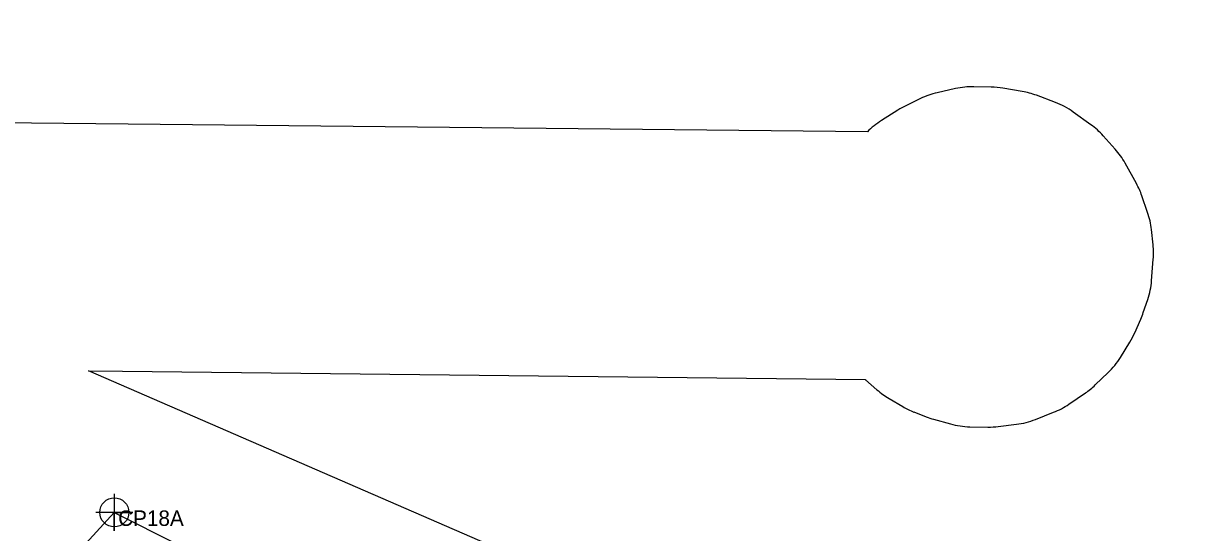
# Model space of a CAD drawing. Extents: x 1253697 to 1278588, y 912189 to 981699.
# Drawn here: x 1258689 to 1259443, y 915036 to 915365 of the extents above; entities that cross this region are included whole.
import ezdxf

# ---------------------------------------------------------------- set-up
doc = ezdxf.new("R2010")
doc.units = 0
for name, color, linetype in [('Default', 7, 'Continuous'), ('Exist Environmental Wetland Boundary', 7, 'Continuous'), ('Exist Environmental Wetland Boundary Cogo Comment', 7, 'Continuous'), ('Exist Environmental Wetland Boundary Cogo Point CELL', 7, 'Continuous')]:
    doc.layers.add(name, color=color, linetype=linetype)

msp = doc.modelspace()

# ---------------------------------------------------------------- linework, layer by layer
at = {"layer": 'Default'}
for p, q in [((1259291.16, 915322.81), (1259279.27, 915320.15)), ((1259291.16, 915322.81), (1259279.27, 915320.15)), ((1259291.16, 915322.81), (1259279.27, 915320.15)), ((1259291.16, 915322.81), (1259279.27, 915320.15)), ((1259314.07, 915323.84), (1259302.89, 915324.02)), ((1259314.07, 915323.84), (1259302.89, 915324.02)), ((1259314.07, 915323.84), (1259302.89, 915324.02)), ((1259314.07, 915323.84), (1259302.89, 915324.02)), ((1259334.16, 915320.99), (1259321.73, 915323.13)), ((1259334.16, 915320.99), (1259321.73, 915323.13)), ((1259334.16, 915320.99), (1259321.73, 915323.13)), ((1259334.16, 915320.99), (1259321.73, 915323.13)), ((1259268.49, 915316.4), (1259258.91, 915311.78)), ((1259268.49, 915316.4), (1259258.91, 915311.78)), ((1259268.49, 915316.4), (1259258.91, 915311.78)), ((1259268.49, 915316.4), (1259258.91, 915311.78)), ((1259355.6, 915313.88), (1259343.35, 915318.5)), ((1259355.6, 915313.88), (1259343.35, 915318.5)), ((1259355.6, 915313.88), (1259343.35, 915318.5)), ((1259355.6, 915313.88), (1259343.35, 915318.5)), ((1259253.84, 915308.97), (1259243.19, 915302.22)), ((1259253.84, 915308.97), (1259243.19, 915302.22)), ((1259253.84, 915308.97), (1259243.19, 915302.22)), ((1259253.84, 915308.97), (1259243.19, 915302.22)), ((1259378.52, 915299.51), (1259367.15, 915307.69)), ((1259378.52, 915299.51), (1259367.15, 915307.69)), ((1259378.52, 915299.51), (1259367.15, 915307.69)), ((1259378.52, 915299.51), (1259367.15, 915307.69)), ((1259394.21, 915283.75), (1259386.58, 915292.27)), ((1259394.21, 915283.75), (1259386.58, 915292.27)), ((1259394.21, 915283.75), (1259386.58, 915292.27)), ((1259394.21, 915283.75), (1259386.58, 915292.27)), ((1259407.98, 915261.47), (1259400.7, 915274.62)), ((1259407.98, 915261.47), (1259400.7, 915274.62)), ((1259407.98, 915261.47), (1259400.7, 915274.62)), ((1259407.98, 915261.47), (1259400.7, 915274.62)), ((1259415.25, 915242.68), (1259411.52, 915253.51)), ((1259415.25, 915242.68), (1259411.52, 915253.51)), ((1259415.25, 915242.68), (1259411.52, 915253.51)), ((1259415.25, 915242.68), (1259411.52, 915253.51)), ((1259418.75, 915221.78), (1259417.68, 915231.73)), ((1259418.75, 915221.78), (1259417.68, 915231.73)), ((1259418.75, 915221.78), (1259417.68, 915231.73)), ((1259418.75, 915221.78), (1259417.68, 915231.73)), ((1259417.8, 915198.66), (1259418.88, 915212.58)), ((1259417.8, 915198.66), (1259418.88, 915212.58)), ((1259417.8, 915198.66), (1259418.88, 915212.58)), ((1259417.8, 915198.66), (1259418.88, 915212.58)), ((1259412.46, 915178.05), (1259415.33, 915186.56)), ((1259412.46, 915178.05), (1259415.33, 915186.56)), ((1259412.46, 915178.05), (1259415.33, 915186.56)), ((1259412.46, 915178.05), (1259415.33, 915186.56)), ((1259406.94, 915165.01), (1259410.85, 915173.89)), ((1259406.94, 915165.01), (1259410.85, 915173.89)), ((1259406.94, 915165.01), (1259410.85, 915173.89)), ((1259406.94, 915165.01), (1259410.85, 915173.89)), ((1259397.67, 915149.09), (1259403.71, 915158.86)), ((1259397.67, 915149.09), (1259403.71, 915158.86)), ((1259397.67, 915149.09), (1259403.71, 915158.86)), ((1259397.67, 915149.09), (1259403.71, 915158.86)), ((1259381.38, 915131.27), (1259389.73, 915139.26)), ((1259381.38, 915131.27), (1259389.73, 915139.26)), ((1259381.38, 915131.27), (1259389.73, 915139.26)), ((1259381.38, 915131.27), (1259389.73, 915139.26)), ((1259232.97, 915134.67), (1259240.28, 915128.18)), ((1259232.97, 915134.67), (1259240.28, 915128.18)), ((1259232.97, 915134.67), (1259240.28, 915128.18)), ((1259232.97, 915134.67), (1259240.28, 915128.18)), ((1259364.36, 915118.81), (1259375.01, 915126.1)), ((1259364.36, 915118.81), (1259375.01, 915126.1)), ((1259364.36, 915118.81), (1259375.01, 915126.1)), ((1259364.36, 915118.81), (1259375.01, 915126.1)), ((1259248.21, 915122.41), (1259257.04, 915117.23)), ((1259248.21, 915122.41), (1259257.04, 915117.23)), ((1259248.21, 915122.41), (1259257.04, 915117.23)), ((1259248.21, 915122.41), (1259257.04, 915117.23)), ((1259264.17, 915113.78), (1259272.16, 915110.66)), ((1259264.17, 915113.78), (1259272.16, 915110.66)), ((1259264.17, 915113.78), (1259272.16, 915110.66)), ((1259264.17, 915113.78), (1259272.16, 915110.66)), ((1259276.9, 915109.08), (1259287.73, 915106.06)), ((1259276.9, 915109.08), (1259287.73, 915106.06)), ((1259276.9, 915109.08), (1259287.73, 915106.06)), ((1259276.9, 915109.08), (1259287.73, 915106.06)), ((1259342.75, 915108.95), (1259354.47, 915113.57)), ((1259342.75, 915108.95), (1259354.47, 915113.57)), ((1259342.75, 915108.95), (1259354.47, 915113.57)), ((1259342.75, 915108.95), (1259354.47, 915113.57)), ((1259300.39, 915104.23), (1259311.93, 915104.05)), ((1259300.39, 915104.23), (1259311.93, 915104.05)), ((1259300.39, 915104.23), (1259311.93, 915104.05)), ((1259300.39, 915104.23), (1259311.93, 915104.05)), ((1259318.72, 915104.41), (1259330.44, 915105.83)), ((1259318.72, 915104.41), (1259330.44, 915105.83)), ((1259318.72, 915104.41), (1259330.44, 915105.83)), ((1259318.72, 915104.41), (1259330.44, 915105.83))]:
    msp.add_line(p, q, dxfattribs=at)
for points in [[(1259234.09, 915294.83), (1258631.27, 915301.22), (1258570.76, 915304.09), (1258538.16, 915307.43), (1258467.55, 915319.17), (1258442.19, 915324.8), (1258402.12, 915335.96), (1258376.67, 915344.45), (1258353.9, 915352.45), (1258341.31, 915357.11), (1258323.93, 915364.17), (1258322.22, 915365.02)], [(1259234.09, 915294.83), (1258631.27, 915301.22), (1258570.76, 915304.09), (1258538.16, 915307.43), (1258467.55, 915319.17), (1258442.19, 915324.8), (1258402.12, 915335.96), (1258376.67, 915344.45), (1258353.9, 915352.45), (1258341.31, 915357.11), (1258323.93, 915364.17), (1258322.22, 915365.02)], [(1259234.09, 915294.83), (1258631.27, 915301.22), (1258570.76, 915304.09), (1258538.16, 915307.43), (1258467.55, 915319.17), (1258442.19, 915324.8), (1258402.12, 915335.96), (1258376.67, 915344.45), (1258353.9, 915352.45), (1258341.31, 915357.11), (1258323.93, 915364.17), (1258322.22, 915365.02)], [(1259234.09, 915294.83), (1258631.27, 915301.22), (1258570.76, 915304.09), (1258538.16, 915307.43), (1258467.55, 915319.17), (1258442.19, 915324.8), (1258402.12, 915335.96), (1258376.67, 915344.45), (1258353.9, 915352.45), (1258341.31, 915357.11), (1258323.93, 915364.17), (1258322.22, 915365.02)], [(1259882.27, 914640.07), (1258730.68, 915140.33), (1258752.58, 915140.13), (1259232.78, 915134.84)], [(1259882.27, 914640.07), (1258730.68, 915140.33), (1258752.58, 915140.13), (1259232.78, 915134.84)], [(1259882.27, 914640.07), (1258730.68, 915140.33), (1258752.58, 915140.13), (1259232.78, 915134.84)], [(1259882.27, 914640.07), (1258730.68, 915140.33), (1258752.58, 915140.13), (1259232.78, 915134.84)]]:
    msp.add_lwpolyline(points, dxfattribs=at)
for centre, start, end in [((1259290.2, 915271.36), 102.62633, 115.7228), ((1259290.2, 915271.36), 102.62633, 115.7228), ((1259290.2, 915271.36), 102.62633, 115.7228), ((1259290.2, 915271.36), 102.62633, 115.7228), ((1259302.09, 915274.02), 89.0901, 102.62633), ((1259302.09, 915274.02), 89.0901, 102.62633), ((1259302.09, 915274.02), 89.0901, 102.62633), ((1259302.09, 915274.02), 89.0901, 102.62633), ((1259313.28, 915273.85), 80.26695, 89.0901), ((1259313.28, 915273.85), 80.26695, 89.0901), ((1259313.28, 915273.85), 80.26695, 89.0901), ((1259313.28, 915273.85), 80.26695, 89.0901), ((1259325.71, 915271.71), 69.34217, 80.26695), ((1259325.71, 915271.71), 69.34217, 80.26695), ((1259325.71, 915271.71), 69.34217, 80.26695), ((1259325.71, 915271.71), 69.34217, 80.26695), ((1259280.61, 915266.74), 115.7228, 122.36229), ((1259280.61, 915266.74), 115.7228, 122.36229), ((1259280.61, 915266.74), 115.7228, 122.36229), ((1259280.61, 915266.74), 115.7228, 122.36229), ((1259337.96, 915267.09), 54.27774, 69.34217), ((1259337.96, 915267.09), 54.27774, 69.34217), ((1259337.96, 915267.09), 54.27774, 69.34217), ((1259337.96, 915267.09), 54.27774, 69.34217), ((1259269.95, 915259.99), 122.36229, 135.82801), ((1259269.95, 915259.99), 122.36229, 135.82801), ((1259269.95, 915259.99), 122.36229, 135.82801), ((1259269.95, 915259.99), 122.36229, 135.82801), ((1259349.32, 915258.92), 41.83872, 54.27774), ((1259349.32, 915258.92), 41.83872, 54.27774), ((1259349.32, 915258.92), 41.83872, 54.27774), ((1259349.32, 915258.92), 41.83872, 54.27774), ((1259356.96, 915250.39), 28.9749, 41.83872), ((1259356.96, 915250.39), 28.9749, 41.83872), ((1259356.96, 915250.39), 28.9749, 41.83872), ((1259356.96, 915250.39), 28.9749, 41.83872), ((1259364.24, 915237.25), 18.98655, 28.9749), ((1259364.24, 915237.25), 18.98655, 28.9749), ((1259364.24, 915237.25), 18.98655, 28.9749), ((1259364.24, 915237.25), 18.98655, 28.9749), ((1259367.97, 915226.41), 6.11202, 18.98655), ((1259367.97, 915226.41), 6.11202, 18.98655), ((1259367.97, 915226.41), 6.11202, 18.98655), ((1259367.97, 915226.41), 6.11202, 18.98655), ((1259369.03, 915216.46), 355.55441, 6.11202), ((1259369.03, 915216.46), 355.55441, 6.11202), ((1259369.03, 915216.46), 355.55441, 6.11202), ((1259369.03, 915216.46), 355.55441, 6.11202), ((1259367.95, 915202.54), 341.36616, 355.55441), ((1259367.95, 915202.54), 341.36616, 355.55441), ((1259367.95, 915202.54), 341.36616, 355.55441), ((1259367.95, 915202.54), 341.36616, 355.55441), ((1259365.08, 915194.02), 336.26261, 341.36616), ((1259365.08, 915194.02), 336.26261, 341.36616), ((1259365.08, 915194.02), 336.26261, 341.36616), ((1259365.08, 915194.02), 336.26261, 341.36616), ((1259361.17, 915185.14), 328.29109, 336.26261), ((1259361.17, 915185.14), 328.29109, 336.26261), ((1259361.17, 915185.14), 328.29109, 336.26261), ((1259361.17, 915185.14), 328.29109, 336.26261), ((1259355.14, 915175.37), 313.77105, 328.29109), ((1259355.14, 915175.37), 313.77105, 328.29109), ((1259355.14, 915175.37), 313.77105, 328.29109), ((1259355.14, 915175.37), 313.77105, 328.29109), ((1259266.2, 915172.04), 228.0596, 228.35015), ((1259266.2, 915172.04), 228.0596, 228.35015), ((1259266.2, 915172.04), 228.0596, 228.35015), ((1259266.2, 915172.04), 228.0596, 228.35015), ((1259346.79, 915167.37), 304.3614, 313.77105), ((1259346.79, 915167.37), 304.3614, 313.77105), ((1259346.79, 915167.37), 304.3614, 313.77105), ((1259346.79, 915167.37), 304.3614, 313.77105), ((1259273.51, 915165.54), 228.35015, 239.60654), ((1259273.51, 915165.54), 228.35015, 239.60654), ((1259273.51, 915165.54), 228.35015, 239.60654), ((1259273.51, 915165.54), 228.35015, 239.60654), ((1259282.33, 915160.36), 239.60654, 248.69889), ((1259282.33, 915160.36), 239.60654, 248.69889), ((1259282.33, 915160.36), 239.60654, 248.69889), ((1259282.33, 915160.36), 239.60654, 248.69889), ((1259336.14, 915160.09), 291.51264, 304.3614), ((1259336.14, 915160.09), 291.51264, 304.3614), ((1259336.14, 915160.09), 291.51264, 304.3614), ((1259336.14, 915160.09), 291.51264, 304.3614), ((1259290.33, 915157.24), 248.69889, 254.41896), ((1259290.33, 915157.24), 248.69889, 254.41896), ((1259290.33, 915157.24), 248.69889, 254.41896), ((1259290.33, 915157.24), 248.69889, 254.41896), ((1259324.42, 915155.47), 276.91515, 291.51264), ((1259324.42, 915155.47), 276.91515, 291.51264), ((1259324.42, 915155.47), 276.91515, 291.51264), ((1259324.42, 915155.47), 276.91515, 291.51264), ((1259301.16, 915154.22), 254.41896, 269.11809), ((1259301.16, 915154.22), 254.41896, 269.11809), ((1259301.16, 915154.22), 254.41896, 269.11809), ((1259301.16, 915154.22), 254.41896, 269.11809), ((1259312.7, 915154.05), 269.11809, 276.91515), ((1259312.7, 915154.05), 269.11809, 276.91515), ((1259312.7, 915154.05), 269.11809, 276.91515), ((1259312.7, 915154.05), 269.11809, 276.91515)]:
    msp.add_arc(centre, 50, start, end, dxfattribs=at)
at = {"layer": 'Exist Environmental Wetland Boundary'}
msp.add_lwpolyline([(1258708.45, 915006.43), (1258747.36, 915048.9), (1258830.9, 915006.73), (1258916.61, 914971.6), (1258992.57, 914936.81), (1259070.12, 914895.18), (1259078.33, 914875.39), (1259070.72, 914864.84), (1259051.29, 914862.72), (1259015.2, 914863.46), (1258935.87, 914899.57), (1258847.29, 914941.57), (1258798.67, 914969.06), (1258745.83, 914996.58), (1258708.91, 915001.42)], close=True, dxfattribs=at)
at = {"layer": 'Exist Environmental Wetland Boundary Cogo Point CELL'}
msp.add_lwpolyline([(1258747.36, 915060.9), (1258747.36, 915036.9), (1258747.36, 915048.9), (1258759.36, 915048.9), (1258735.36, 915048.9)], dxfattribs=at)
msp.add_circle((1258747.36, 915048.9), 9.38, dxfattribs=at)

# ---------------------------------------------------------------- texts
at = {"layer": 'Exist Environmental Wetland Boundary Cogo Comment'}
msp.add_text('CP18A', height=10, dxfattribs=at).set_placement((1258749.86, 915040.15))

doc.saveas('drawing.dxf')
